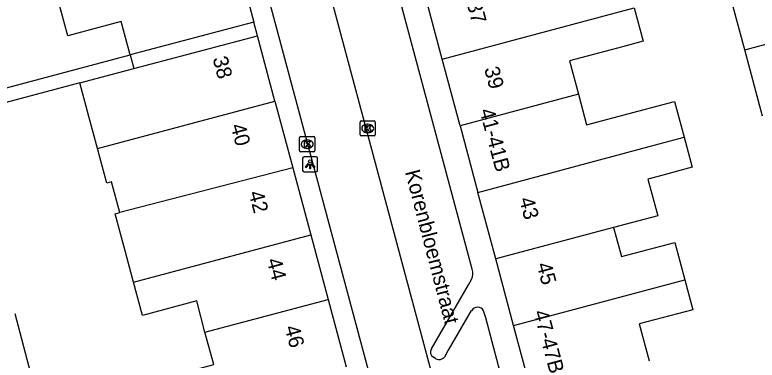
# Model space of a CAD drawing. Extents: x 162542 to 163144, y 380786 to 381511.
# Drawn here: x 162921.91 to 162971.22, y 380968.84 to 380991.8 of the extents above; entities that cross this region are included whole.
import ezdxf

# ---------------------------------------------------------------- set-up
doc = ezdxf.new("R2010")
doc.units = 0
for name, color, linetype in [('IMGEO_Kolk', 7, 'Continuous'), ('IMGEO_Lichtpunt', 7, 'Continuous'), ('IMGEO_Openbare_ruimte_label', 7, 'Continuous'), ('IMGEO_Pand', 7, 'Continuous'), ('IMGEO_Pand_nummerreeks', 7, 'Continuous'), ('IMGEO_Pand_overbouw', 7, 'Continuous'), ('IMGEO_Rijbaan_lokaal_open', 7, 'Continuous'), ('IMGEO_Voetpad_open', 7, 'Continuous')]:
    doc.layers.add(name, color=color, linetype=linetype)

msp = doc.modelspace()

# ---------------------------------------------------------------- linework, layer by layer
at = {"layer": 'IMGEO_Kolk'}
for p, q in [((162944.851, 380983.825), (162944.851, 380984.677)), ((162944.926, 380984.751), (162945.778, 380984.751)), ((162945.339, 380984.531), (162945.364, 380984.531)), ((162945.852, 380984.677), (162945.852, 380983.825)), ((162945.362, 380983.971), (162945.337, 380983.971)), ((162940.828, 380982.78), (162940.828, 380983.632)), ((162940.903, 380983.706), (162941.755, 380983.706)), ((162941.316, 380983.486), (162941.341, 380983.486)), ((162941.829, 380983.632), (162941.829, 380982.78)), ((162945.778, 380983.751), (162944.926, 380983.751)), ((162941.339, 380982.926), (162941.314, 380982.926)), ((162941.755, 380982.706), (162940.903, 380982.706))]:
    msp.add_line(p, q, dxfattribs=at)
for points in [[(162944.851, 380983.825), (162944.851, 380984.677)], [(162944.926, 380984.751), (162945.778, 380984.751)], [(162945.172, 380984.451), (162945.295, 380984.451), (162945.295, 380984.3), (162945.425, 380984.451), (162945.589, 380984.451), (162945.443, 380984.3), (162945.596, 380984.051), (162945.444, 380984.051), (162945.359, 380984.215), (162945.295, 380984.148), (162945.295, 380984.051), (162945.172, 380984.051), (162945.172, 380984.451)], [(162945.852, 380984.677), (162945.852, 380983.825)], [(162940.828, 380982.78), (162940.828, 380983.632)], [(162940.903, 380983.706), (162941.755, 380983.706)], [(162941.149, 380983.406), (162941.272, 380983.406), (162941.272, 380983.255), (162941.402, 380983.406), (162941.566, 380983.406), (162941.42, 380983.255), (162941.573, 380983.006), (162941.421, 380983.006), (162941.336, 380983.17), (162941.272, 380983.103), (162941.272, 380983.006), (162941.149, 380983.006), (162941.149, 380983.406)], [(162941.829, 380983.632), (162941.829, 380982.78)], [(162945.778, 380983.751), (162944.926, 380983.751)], [(162941.755, 380982.706), (162940.903, 380982.706)]]:
    msp.add_lwpolyline(points, dxfattribs=at)
for centre, start, end in [((162944.928, 380984.675), 91.552, 178.448), ((162944.928, 380984.675), 91.552, 178.448), ((162945.776, 380984.675), 1.552, 88.448), ((162945.776, 380984.675), 1.552, 88.448), ((162940.905, 380983.63), 91.552, 178.448), ((162940.905, 380983.63), 91.552, 178.448), ((162941.753, 380983.63), 1.552, 88.448), ((162941.753, 380983.63), 1.552, 88.448), ((162944.928, 380983.827), 181.552, 268.448), ((162944.928, 380983.827), 181.552, 268.448), ((162945.776, 380983.827), 271.552, 358.448), ((162945.776, 380983.827), 271.552, 358.448), ((162940.905, 380982.782), 181.552, 268.448), ((162940.905, 380982.782), 181.552, 268.448), ((162941.753, 380982.782), 271.552, 358.448), ((162941.753, 380982.782), 271.552, 358.448)]:
    msp.add_arc(centre, 0.0765, start, end, dxfattribs=at)
for centre, major_axis, ratio, start_param, end_param in [((162945.338, 380984.251), (-0.387, 0.002), 0.722429, 4.712389, 7.853982), ((162945.363, 380984.251), (-0.39, 0.002), 0.717154, 1.570796, 4.712389), ((162941.315, 380983.206), (-0.387, 0.002), 0.722429, 4.712389, 7.853982), ((162941.34, 380983.206), (-0.39, 0.002), 0.717154, 1.570796, 4.712389)]:
    msp.add_ellipse(centre, major_axis=major_axis, ratio=ratio, start_param=start_param, end_param=end_param, dxfattribs=at)
at = {"layer": 'IMGEO_Lichtpunt'}
for p, q in [((162941.026, 380982.265), (162941.026, 380981.458)), ((162941.026, 380982.265), (162941.026, 380981.458)), ((162941.928, 380982.36), (162941.12, 380982.36)), ((162941.928, 380982.36), (162941.12, 380982.36)), ((162942.022, 380981.458), (162942.022, 380982.265)), ((162942.022, 380981.458), (162942.022, 380982.265)), ((162941.12, 380981.364), (162941.928, 380981.364)), ((162941.12, 380981.364), (162941.928, 380981.364))]:
    msp.add_line(p, q, dxfattribs=at)
for points in [[(162941.4, 380981.929), (162941.439, 380981.901), (162941.251, 380981.639), (162941.213, 380981.666), (162941.4, 380981.929)], [(162941.502, 380981.881), (162941.549, 380981.881), (162941.549, 380981.559), (162941.502, 380981.559), (162941.502, 380981.881)], [(162941.612, 380981.901), (162941.65, 380981.928), (162941.837, 380981.666), (162941.798, 380981.638), (162941.612, 380981.901)]]:
    msp.add_lwpolyline(points, dxfattribs=at)
msp.add_circle((162941.525, 380982.063), 0.0994, dxfattribs=at)
for centre, start, end in [((162941.12, 380982.265), 90, 180), ((162941.12, 380982.265), 90, 180), ((162941.928, 380982.265), 0, 90), ((162941.928, 380982.265), 0, 90), ((162941.12, 380981.458), 180, 270), ((162941.12, 380981.458), 180, 270), ((162941.928, 380981.458), 270, 0), ((162941.928, 380981.458), 270, 360)]:
    msp.add_arc(centre, 0.0946, start, end, dxfattribs=at)
at = {"layer": 'IMGEO_Pand'}
for points in [[(162936.581, 380995.826), (162937.785, 380991.327)], [(162970.393, 380989.486), (162969.209, 380993.916)], [(162950.301, 380988.859), (162949.117, 380993.289)], [(162929.567, 380989.141), (162928.975, 380991.357), (162925.43, 380990.411), (162924.82, 380992.696)], [(162950.301, 380988.859), (162963.058, 380992.271)], [(162963.058, 380992.271), (162963.651, 380990.049), (162962.285, 380989.684), (162958.751, 380988.741), (162959.341, 380986.53)], [(162937.785, 380991.327), (162929.567, 380989.141)], [(162926.238, 380987.285), (162929.808, 380988.238), (162938.029, 380990.415)], [(162939.191, 380986.073), (162938.029, 380990.415)], [(162970.393, 380989.486), (162972.54, 380990.06)], [(162971.576, 380985.057), (162970.393, 380989.486)], [(162951.486, 380984.429), (162950.301, 380988.859)], [(162927.403, 380982.919), (162926.836, 380985.044), (162926.238, 380987.285)], [(162959.341, 380986.53), (162951.486, 380984.429)], [(162959.341, 380986.53), (162959.888, 380984.481), (162963.384, 380985.414), (162965.739, 380986.043), (162966.37, 380983.677)], [(162927.403, 380982.919), (162939.191, 380986.073)], [(162939.191, 380986.073), (162940.379, 380981.636)], [(162951.486, 380984.429), (162952.671, 380980)], [(162952.671, 380980), (162964.035, 380983.04), (162966.37, 380983.677)], [(162966.37, 380983.677), (162966.906, 380981.666), (162964.551, 380981.038), (162963.963, 380980.881), (162964.612, 380978.448), (162961.681, 380977.664)], [(162928.882, 380978.652), (162928.336, 380980.699), (162928.018, 380980.614), (162927.403, 380982.919)], [(162940.379, 380981.636), (162928.882, 380978.652)], [(162940.379, 380981.636), (162941.572, 380977.176)], [(162953.855, 380975.571), (162952.671, 380980)], [(162929.789, 380974.039), (162929.173, 380976.349), (162928.58, 380978.573), (162928.882, 380978.652)], [(162961.681, 380977.664), (162953.855, 380975.571)], [(162961.681, 380977.664), (162962.197, 380975.728), (162965.748, 380976.675), (162966.413, 380974.183)], [(162929.789, 380974.039), (162941.572, 380977.176)], [(162941.572, 380977.176), (162942.72, 380972.887)], [(162955.04, 380971.141), (162953.855, 380975.571)], [(162934.542, 380970.709), (162933.989, 380972.783), (162930.381, 380971.821), (162929.789, 380974.039)], [(162955.04, 380971.141), (162966.413, 380974.183)], [(162966.413, 380974.183), (162966.943, 380972.196), (162963.39, 380971.248), (162964.042, 380968.803)], [(162934.542, 380970.709), (162942.72, 380972.887)], [(162942.72, 380972.887), (162943.922, 380968.397)], [(162921.91, 380971.941), (162923.04, 380967.646)], [(162956.224, 380966.712), (162955.04, 380971.141)], [(162932.139, 380965.259), (162931.518, 380967.588), (162935.118, 380968.549), (162934.542, 380970.709)]]:
    msp.add_lwpolyline(points, dxfattribs=at)
at = {"layer": 'IMGEO_Pand_overbouw'}
msp.add_lwpolyline([(162938.029, 380990.415), (162937.785, 380991.327), (162929.567, 380989.141), (162929.808, 380988.238)], close=True, dxfattribs=at)
at = {"layer": 'IMGEO_Rijbaan_lokaal_open'}
for points in [[(162949.301, 380953.613), (162937.085, 380999.244), (162935.911, 381003.519), (162933.706, 381011.552), (162932.068, 381018.083)], [(162937.182, 381014.315), (162952.035, 380958.794), (162952.371, 380957.505)]]:
    msp.add_lwpolyline(points, dxfattribs=at)
at = {"layer": 'IMGEO_Voetpad_open'}
for points in [[(162952.294, 380974.883), (162944.054, 381005.688), (162943.849, 381006.417)], [(162938.029, 380990.415), (162937.785, 380991.327)], [(162919.001, 380986.33), (162929.567, 380989.141)], [(162926.238, 380987.285), (162916.32, 380984.64), (162916.367, 380984.462)], [(162949.584, 380969.606), (162952.049, 380973.856), (162952.251, 380974.214)], [(162952.253, 380972.12), (162952.228, 380972.149), (162950.696, 380969.498), (162950.446, 380969.052)], [(162955.294, 380963.679), (162953.201, 380971.654), (162953.049, 380972.123)], [(162949.875, 380968.927), (162949.711, 380969.032)]]:
    msp.add_lwpolyline(points, dxfattribs=at)
for centre, radius, start, end in [((162951.353, 380974.608), 0.98, 336.3313, 16.3134), ((162952.652, 380971.93), 0.442, 25.9584, 154.4734), ((162949.937, 380969.383), 0.417, 147.7, 237.2519), ((162950.078, 380969.366), 0.484, 245.2018, 319.4943)]:
    msp.add_arc(centre, radius, start, end, dxfattribs=at)

# ---------------------------------------------------------------- texts
at = {"layer": 'IMGEO_Openbare_ruimte_label'}
msp.add_text('Korenbloemstraat', height=1, rotation=284.6619, dxfattribs=at).set_placement((162947.822, 380981.365))
at = {"layer": 'IMGEO_Pand_nummerreeks'}
for s, rotation, p in [('37', 284.9718, (162951.918, 380992.568)), ('38', 284.9826, (162935.039, 380988.904)), ('39', 284.9718, (162953.079, 380988.227)), ('41-41B', 284.9769, (162952.767, 380985.445)), ('40', 284.983, (162936.235, 380984.433)), ('42', 284.983, (162937.429, 380979.968)), ('43', 284.9718, (162955.4, 380979.546)), ('44', 284.983, (162938.627, 380975.494)), ('45', 284.9718, (162956.561, 380975.205)), ('47-47B', 284.9654, (162956.352, 380972.041)), ('46', 284.983, (162939.823, 380971.023))]:
    msp.add_text(s, height=1, rotation=rotation, dxfattribs=at).set_placement(p)

doc.saveas('drawing.dxf')
